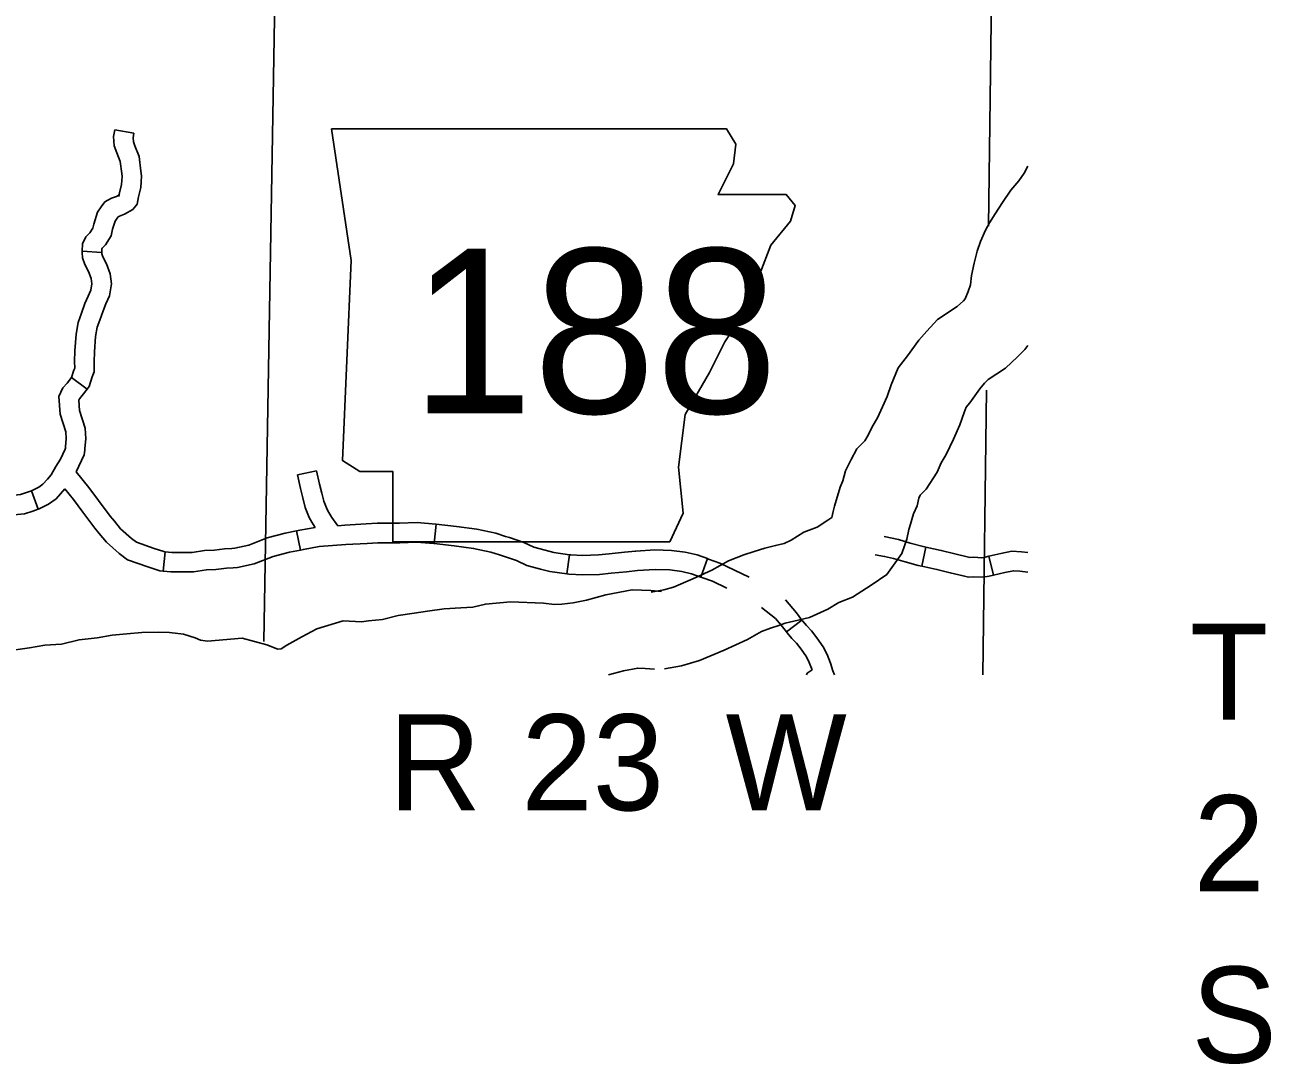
# Model space of a CAD drawing. Extents: x -492261 to -432772, y 1441225 to 1452922.
# Drawn here: x -463241.7 to -462967.6, y 1450789.1 to 1451017.6 of the extents above; entities that cross this region are included whole.
import ezdxf

# ---------------------------------------------------------------- set-up
doc = ezdxf.new("R2010")
doc.units = 0
doc.layers.add('Default', color=7, linetype='Continuous')

msp = doc.modelspace()

# ---------------------------------------------------------------- linework, layer by layer
at = {"layer": 'Default'}
for p, q in [((-463221.9, 1450994.53), (-463217.68, 1450993.78)), ((-463229.06, 1450967.84), (-463224.78, 1450967.6)), ((-463231.44, 1450940.05), (-463228.01, 1450937.49)), ((-463181.7, 1450918.64), (-463177.51, 1450919.57)), ((-463240.23, 1450915.15), (-463238.78, 1450911.12)), ((-463151.69, 1450903.54), (-463151.21, 1450907.8)), ((-463181.08, 1450902.12), (-463181.92, 1450906.33)), ((-463043.49, 1450902.75), (-463044.37, 1450898.56)), ((-463211.29, 1450897.49), (-463210.81, 1450901.75)), ((-463122.48, 1450896.86), (-463121.87, 1450901.1)), ((-463093.01, 1450896.19), (-463091.56, 1450900.23)), ((-463029.65, 1450900.75), (-463028.66, 1450896.58)), ((-463070.76, 1450886.73), (-463074.17, 1450884.13))]:
    msp.add_line(p, q, dxfattribs=at)
for points in [[(-463186.57, 1451113.63), (-463186.61, 1451027.62), (-463189.15, 1450882.01)], [(-463030.82, 1451115.96), (-463029.1, 1451023.92), (-463029.74, 1450973.38)], [(-463221.9, 1450994.53), (-463222.16, 1450993.05), (-463222.07, 1450991.05), (-463221.49, 1450989.48), (-463220.74, 1450987.61), (-463220.39, 1450984.94), (-463220.31, 1450984.3), (-463220.37, 1450983.41), (-463220.44, 1450982.49), (-463220.86, 1450980.71), (-463221.03, 1450979.87)], [(-463217.68, 1450993.78), (-463217.86, 1450992.77), (-463217.82, 1450991.91), (-463217.49, 1450991.02), (-463216.56, 1450988.71), (-463216.14, 1450985.49), (-463216, 1450984.42), (-463216.1, 1450983.1), (-463216.19, 1450981.84), (-463216.67, 1450979.79), (-463216.83, 1450979.01)], [(-463021.05, 1450986.53), (-463021.86, 1450984.99), (-463023.04, 1450983.34), (-463024.82, 1450981.28), (-463026.65, 1450978.56), (-463028.26, 1450976.1), (-463029.48, 1450974.12), (-463030.39, 1450972.5), (-463031.47, 1450970.01), (-463032.2, 1450967.89), (-463032.87, 1450965.21), (-463033.46, 1450962.49), (-463033.72, 1450960.46), (-463034.17, 1450959.02), (-463034.83, 1450957.38), (-463034.84, 1450957.36), (-463035.25, 1450956.94), (-463036.62, 1450955.69), (-463040.92, 1450952.81), (-463043.29, 1450950.29), (-463045.05, 1450948.27), (-463047.54, 1450944.86), (-463049.6, 1450942.22), (-463051.12, 1450938.45), (-463052.03, 1450935.9), (-463053.01, 1450933.62), (-463054.17, 1450931.22), (-463055.34, 1450929.23), (-463056.17, 1450927.39), (-463056.95, 1450926.17), (-463058.7, 1450924.37), (-463059.94, 1450922.04), (-463061.19, 1450919.55), (-463061.74, 1450917.34), (-463062.33, 1450915.98), (-463063.6, 1450911.78), (-463063.92, 1450910.6), (-463064.19, 1450909.28), (-463065.04, 1450908.7), (-463067.44, 1450907.14), (-463070.33, 1450906.04), (-463073.14, 1450904.27), (-463074.69, 1450903.59), (-463076.57, 1450903.12), (-463078.95, 1450902.57), (-463081.28, 1450901.83), (-463083.55, 1450901.04), (-463086.93, 1450899.77), (-463090.57, 1450897.73), (-463094.78, 1450895.76), (-463099.04, 1450893.99), (-463101.14, 1450893.36), (-463103.89, 1450892.89)], [(-463220.96, 1450980.23), (-463221.55, 1450979.89), (-463222.63, 1450979.5), (-463224.12, 1450978.69), (-463224.87, 1450977.61), (-463225.72, 1450976.43), (-463226.54, 1450973.81), (-463226.75, 1450972.89), (-463227.37, 1450971.9), (-463228.27, 1450970.98), (-463228.97, 1450969.45), (-463229.06, 1450967.84)], [(-463216.83, 1450979.01), (-463216.99, 1450978.23), (-463217.94, 1450977.02), (-463219.75, 1450975.98), (-463220.87, 1450975.58), (-463221.19, 1450975.4), (-463221.37, 1450975.13), (-463221.84, 1450974.49), (-463222.4, 1450972.7), (-463222.73, 1450971.23), (-463223.98, 1450969.23), (-463224.69, 1450968.52), (-463224.74, 1450968.41), (-463224.78, 1450967.6)], [(-463229.06, 1450967.84), (-463229.08, 1450967.57), (-463228.98, 1450966.4), (-463228.5, 1450964.96), (-463227.69, 1450963.36), (-463227.12, 1450961.86), (-463226.97, 1450960.69), (-463227.19, 1450959.28), (-463227.78, 1450957.97), (-463228.46, 1450956.32), (-463229.24, 1450954.2)], [(-463224.78, 1450967.62), (-463224.75, 1450967.26), (-463224.54, 1450966.62), (-463223.76, 1450965.09), (-463222.93, 1450962.9), (-463222.64, 1450960.64), (-463223.04, 1450958.04), (-463223.84, 1450956.28), (-463224.46, 1450954.77), (-463225.22, 1450952.72)], [(-463229.24, 1450954.2), (-463229.97, 1450952.2), (-463230.37, 1450949.62), (-463230.66, 1450945.95), (-463230.73, 1450943.56), (-463230.71, 1450942.16), (-463230.89, 1450941.71), (-463231.41, 1450940.1), (-463231.44, 1450940.05)], [(-463225.22, 1450952.72), (-463225.8, 1450951.12), (-463226.11, 1450949.12), (-463226.38, 1450945.72), (-463226.44, 1450943.54), (-463226.41, 1450941.32), (-463226.87, 1450940.23), (-463227.54, 1450938.11), (-463228.01, 1450937.49)], [(-463021.05, 1450947.14), (-463021.77, 1450946.2), (-463023.31, 1450944.62), (-463026.02, 1450942.15), (-463029.77, 1450939.64), (-463030.57, 1450938.8), (-463031.63, 1450937.58), (-463033.86, 1450934.51), (-463034.61, 1450933.56), (-463035.09, 1450932.38), (-463036.06, 1450929.64), (-463037.41, 1450926.5), (-463039.04, 1450923.13), (-463040.11, 1450921.32), (-463041.05, 1450919.23), (-463043.42, 1450915.49), (-463044.72, 1450914.16), (-463045.02, 1450913.55), (-463045.45, 1450911.85), (-463046.2, 1450910.1), (-463047.12, 1450907.05), (-463047.23, 1450906.63), (-463047.67, 1450904.51), (-463048.77, 1450901.33), (-463052.09, 1450896.77), (-463055.55, 1450894.42), (-463059.62, 1450891.77), (-463062.65, 1450890.62), (-463065.07, 1450889.11), (-463069.1, 1450887.31), (-463072.58, 1450886.45), (-463074.42, 1450886.02), (-463075.86, 1450885.56), (-463077.7, 1450884.92), (-463079.67, 1450884.18), (-463082.74, 1450882.46), (-463087.86, 1450880.07), (-463093.28, 1450877.81), (-463097.23, 1450876.64), (-463100.99, 1450875.99)], [(-463231.44, 1450940.05), (-463232.35, 1450938.84), (-463233.31, 1450937.8), (-463234.19, 1450935.88), (-463233.89, 1450931.99), (-463232.69, 1450928.16), (-463232.59, 1450926.67), (-463232.75, 1450924.83)], [(-463228.01, 1450937.49), (-463229.05, 1450936.09), (-463229.7, 1450935.39), (-463229.83, 1450935.1), (-463229.66, 1450932.81), (-463228.44, 1450928.95), (-463228.29, 1450926.62), (-463228.48, 1450924.46)], [(-463030.19, 1450937.32), (-463030.98, 1450874.66)], [(-463232.75, 1450924.83), (-463232.78, 1450924.55), (-463232.81, 1450924.3), (-463233.82, 1450922.13), (-463234.86, 1450920.51), (-463235.9, 1450918.64), (-463236.69, 1450917.75), (-463237.7, 1450916.6), (-463238.64, 1450915.95), (-463240.25, 1450915.14), (-463240.23, 1450915.15)], [(-463228.48, 1450924.46), (-463228.52, 1450924.07), (-463228.66, 1450923.07), (-463230.4, 1450919.34)], [(-463230.4, 1450919.34), (-463227.63, 1450915.87), (-463225.5, 1450913.04), (-463222.9, 1450909.59), (-463221.99, 1450908.49)], [(-463181.7, 1450918.64), (-463181.03, 1450915.64), (-463180.56, 1450913.6), (-463180, 1450911.5), (-463179.12, 1450909.3), (-463178.58, 1450908.22), (-463177.84, 1450907.07)], [(-463177.51, 1450919.57), (-463176.85, 1450916.59), (-463176.39, 1450914.63), (-463175.93, 1450912.84), (-463175.21, 1450911.06), (-463174.85, 1450910.35), (-463174.15, 1450909.26), (-463172.83, 1450907.48)], [(-463240.23, 1450915.15), (-463241.33, 1450914.75), (-463242.66, 1450914.33), (-463247.47, 1450913.86), (-463254.45, 1450913.76)], [(-463232.89, 1450915.59), (-463234.83, 1450913.37), (-463236.46, 1450912.25), (-463238.56, 1450911.2), (-463238.78, 1450911.12)], [(-463232.89, 1450915.59), (-463231.01, 1450913.25), (-463228.92, 1450910.46), (-463226.26, 1450906.94), (-463225.31, 1450905.77)], [(-463238.78, 1450911.12), (-463239.96, 1450910.69), (-463241.79, 1450910.11), (-463247.23, 1450909.58), (-463254.39, 1450909.47)], [(-463221.99, 1450908.49), (-463220.62, 1450906.82), (-463218.25, 1450904.65), (-463217.12, 1450903.83), (-463213.27, 1450902.5), (-463211.09, 1450901.78), (-463210.81, 1450901.75)], [(-463172.83, 1450907.48), (-463171.34, 1450907.59), (-463166.63, 1450907.86)], [(-463166.63, 1450907.86), (-463164.17, 1450908), (-463159.3, 1450908), (-463155.43, 1450908.17), (-463151.32, 1450907.81), (-463151.21, 1450907.8)], [(-463151.21, 1450907.8), (-463146.76, 1450907.29), (-463142.25, 1450906.71), (-463138.12, 1450905.81), (-463135.98, 1450905.13)], [(-463225.31, 1450905.77), (-463223.74, 1450903.86), (-463220.97, 1450901.33), (-463219.13, 1450899.98), (-463214.64, 1450898.44), (-463212.02, 1450897.57), (-463211.29, 1450897.49)], [(-463196.19, 1450902.49), (-463195.51, 1450902.54), (-463192.45, 1450903.22), (-463188.37, 1450904.81), (-463184.42, 1450905.83), (-463181.92, 1450906.33)], [(-463181.92, 1450906.33), (-463181.2, 1450906.47), (-463177.84, 1450907.07)], [(-463135.98, 1450905.13), (-463135.09, 1450904.85), (-463131.93, 1450903.78), (-463129.76, 1450902.78), (-463127.21, 1450902.08), (-463125.33, 1450901.6), (-463121.87, 1450901.1)], [(-463043.49, 1450902.75), (-463044.13, 1450902.89), (-463046.92, 1450903.67), (-463049.55, 1450904.43), (-463052.65, 1450905.11)], [(-463210.81, 1450901.75), (-463209.38, 1450901.59), (-463204.92, 1450901.59), (-463202.15, 1450902.04), (-463200, 1450902.1), (-463197.76, 1450902.38), (-463196.19, 1450902.49)], [(-463181.08, 1450902.12), (-463180.4, 1450902.26), (-463176.98, 1450902.87), (-463171.05, 1450903.31), (-463166.39, 1450903.58)], [(-463166.39, 1450903.58), (-463164.05, 1450903.71), (-463159.2, 1450903.71), (-463155.52, 1450903.88), (-463151.75, 1450903.55), (-463151.69, 1450903.54)], [(-463151.69, 1450903.54), (-463147.28, 1450903.04), (-463142.98, 1450902.48), (-463139.22, 1450901.66), (-463137.26, 1450901.04)], [(-463029.65, 1450900.75), (-463030.43, 1450900.56), (-463031.2, 1450900.44), (-463032.98, 1450900.55), (-463033.82, 1450900.5), (-463034.41, 1450900.61), (-463037.1, 1450901.28), (-463040.11, 1450902.04), (-463043.49, 1450902.75)], [(-463195.88, 1450898.22), (-463194.89, 1450898.29), (-463191.21, 1450899.1), (-463187.06, 1450900.72), (-463183.46, 1450901.65), (-463181.08, 1450902.12)], [(-463137.26, 1450901.04), (-463136.42, 1450900.78), (-463133.53, 1450899.79), (-463131.24, 1450898.74), (-463128.3, 1450897.94), (-463126.18, 1450897.39), (-463122.48, 1450896.86)], [(-463121.87, 1450901.1), (-463121.61, 1450901.06), (-463119, 1450900.95), (-463115.54, 1450901.06), (-463113.16, 1450901.28), (-463109.79, 1450901.63), (-463107.34, 1450901.86)], [(-463107.34, 1450901.86), (-463107.3, 1450901.86), (-463103.1, 1450902.16), (-463099.47, 1450902.03), (-463096.45, 1450901.66), (-463093.82, 1450901.04), (-463091.56, 1450900.23)], [(-463091.56, 1450900.23), (-463091.31, 1450900.14), (-463088.81, 1450899.24), (-463082.34, 1450896.17)], [(-463044.37, 1450898.56), (-463045.16, 1450898.73), (-463048.09, 1450899.55), (-463050.6, 1450900.28), (-463052.59, 1450900.71), (-463054.67, 1450901.06)], [(-463021.05, 1450901.6), (-463022.46, 1450901.74), (-463024.57, 1450901.88), (-463027.04, 1450901.36), (-463028.33, 1450901.06), (-463029.65, 1450900.75)], [(-463211.29, 1450897.49), (-463209.61, 1450897.3), (-463204.58, 1450897.3), (-463201.75, 1450897.76), (-463199.67, 1450897.82), (-463197.34, 1450898.11), (-463195.88, 1450898.22)], [(-463122.48, 1450896.86), (-463122.01, 1450896.79), (-463119.02, 1450896.66), (-463115.28, 1450896.78), (-463112.74, 1450897.02), (-463109.37, 1450897.36), (-463106.94, 1450897.59)], [(-463106.95, 1450897.59), (-463103.02, 1450897.87), (-463099.8, 1450897.76), (-463097.21, 1450897.44), (-463095.04, 1450896.92), (-463093.01, 1450896.19)], [(-463028.66, 1450896.58), (-463029.6, 1450896.36), (-463031, 1450896.14), (-463032.99, 1450896.26), (-463034.1, 1450896.19), (-463035.33, 1450896.42), (-463038.14, 1450897.13), (-463041.07, 1450897.86), (-463044.37, 1450898.56)], [(-463021.05, 1450897.29), (-463022.82, 1450897.47), (-463024.26, 1450897.56), (-463026.13, 1450897.17), (-463027.36, 1450896.89), (-463028.66, 1450896.58)], [(-463093.01, 1450896.19), (-463092.75, 1450896.1), (-463090.46, 1450895.28), (-463087.25, 1450893.76)], [(-463101.66, 1450892.98), (-463104.03, 1450893.19), (-463108.11, 1450893.38), (-463113.86, 1450892.27), (-463118.15, 1450891.12), (-463121.1, 1450890.55), (-463123.6, 1450890.21), (-463125.15, 1450890.18), (-463127.64, 1450890.41), (-463134.9, 1450890.76), (-463140.39, 1450890.24), (-463143.17, 1450889.55), (-463145.81, 1450889.38), (-463149.44, 1450889.21), (-463153.15, 1450888.7), (-463156.02, 1450888.26), (-463159.57, 1450887.76), (-463163.03, 1450886.88), (-463166.07, 1450886.55), (-463167.67, 1450886.37), (-463171.64, 1450886.53), (-463177.45, 1450884.78), (-463180.73, 1450883.01), (-463184.08, 1450881.18), (-463185.34, 1450880.41), (-463186.05, 1450880.35), (-463188.44, 1450881.26), (-463193.87, 1450882.76), (-463201.5, 1450882.09), (-463203.02, 1450882.3), (-463204.23, 1450882.78), (-463206.82, 1450883.64), (-463209.87, 1450883.96), (-463212.31, 1450884.08), (-463215.92, 1450883.97), (-463219.27, 1450883.67), (-463222.48, 1450883.37), (-463225.8, 1450882.8), (-463229.74, 1450882.38), (-463233.64, 1450881.44), (-463237.27, 1450881.18), (-463240.67, 1450880.63), (-463245.84, 1450879.87)], [(-463074.17, 1450884.13), (-463075.3, 1450885.6), (-463076.55, 1450887.06), (-463079.68, 1450889.52)], [(-463070.76, 1450886.73), (-463071.97, 1450888.31), (-463074.41, 1450891.14)], [(-463063.62, 1450874.66), (-463063.95, 1450875.56), (-463064.47, 1450877.25), (-463065.22, 1450879.13), (-463066.08, 1450880.85), (-463067.51, 1450882.85), (-463068.68, 1450884.39), (-463069.75, 1450885.52), (-463070.65, 1450886.58), (-463070.76, 1450886.73)], [(-463068.5, 1450875.78), (-463069.14, 1450877.38), (-463069.76, 1450878.63), (-463070.96, 1450880.3), (-463071.96, 1450881.62), (-463072.95, 1450882.66), (-463073.99, 1450883.89), (-463074.17, 1450884.13)], [(-463103.22, 1450875.9), (-463105.21, 1450876.09), (-463106.86, 1450876.16), (-463110.01, 1450875.55), (-463113.33, 1450874.66)], [(-463069.75, 1450874.66), (-463069.64, 1450875.03), (-463068.5, 1450875.78)]]:
    msp.add_lwpolyline(points, dxfattribs=at)
msp.add_lwpolyline([(-463174.26, 1450994.79), (-463169.91, 1450965.79), (-463171.85, 1450921.8), (-463167.98, 1450919.39), (-463160.73, 1450919.39), (-463160.73, 1450903.92), (-463099.82, 1450903.92), (-463096.92, 1450910.2), (-463097.89, 1450920.35), (-463096.44, 1450931.95), (-463091.12, 1450941.14), (-463087.74, 1450947.9), (-463082.91, 1450955.15), (-463080.01, 1450962.89), (-463077.59, 1450969.17), (-463073.24, 1450974.49), (-463072.27, 1450977.87), (-463074.21, 1450980.29), (-463089.19, 1450980.29), (-463085.81, 1450987.06), (-463085.32, 1450991.41), (-463087.33, 1450994.75)], close=True, dxfattribs=at)

# ---------------------------------------------------------------- texts
for s, height, p in [('188', 36.206, (-463156.8, 1450932.21)), ('T', 21.12, (-462985.43, 1450864.79)), ('R', 21.12, (-463161.71, 1450844.88)), ('23', 21.12, (-463132.5, 1450844.88)), ('W', 21.12, (-463087.55, 1450844.88)), ('2', 21.12, (-462984.64, 1450827.08)), ('S', 21.12, (-462985.11, 1450789.37))]:
    msp.add_text(s, height=height, dxfattribs=at).set_placement(p)

doc.saveas('drawing.dxf')
